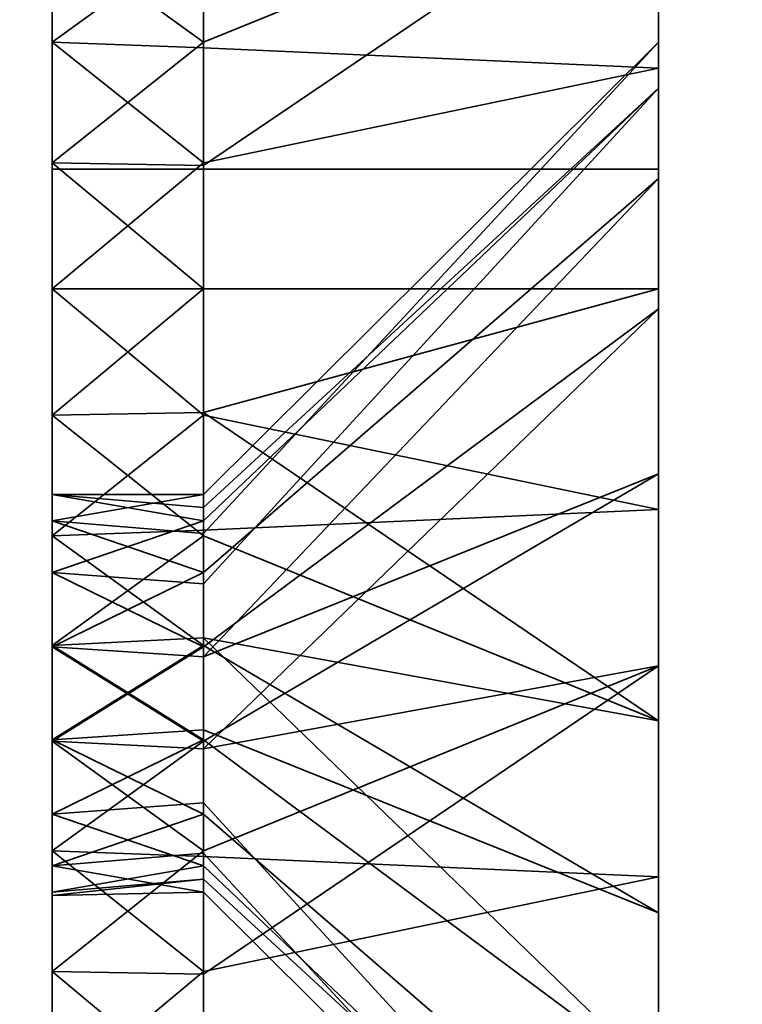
# Model space of a CAD drawing. Header units: millimetres. Extents: x -587 to 3688, y -115 to 120.
# Tile 797 of 960: x 3505.34 to 3508.92, y -26.04 to -21.17. Entities that reach past the tile are written whole.
import ezdxf

# ---------------------------------------------------------------- set-up
doc = ezdxf.new("R2010")
doc.units = ezdxf.units.MM
doc.layers.add('151', color=7, linetype='Continuous', true_color=0xffffff)

# ---------------------------------------------------------------- blocks, each defined once
blk = doc.blocks.new('UG_SURFACE_003')
at = {"layer": '151', "color": 252, "linetype": 'Continuous', "lineweight": 35}
for points in [[(3687.5, -40, 2198), (3687.5, 110, 2198), (2312.5, 110, 2198), (2312.5, -40, 2198)], [(2462.5001, -40, 2048.0001), (2462.5001, 110, 2048.0001), (3537.4999, 110, 2048.0001), (3537.4999, -40, 2048.0001)]]:
    blk.add_3dface(points, dxfattribs=at)
blk = doc.blocks.new('UG_SURFACE_083')
at = {"layer": '151', "color": 252, "linetype": 'Continuous', "lineweight": 35}
for points in [[(3505.5001, -15.4134, 1852.5922), (3505.5001, -14.5, 1848), (3505.5001, -23.5164, 1847.6864), (3505.5001, -23.6468, 1848.927)], [(3505.5001, -14.5, 1763), (3505.5001, -31.5, 1763), (3505.5001, -23.1237, 1777.0655), (3505.5001, -21.8763, 1777.0655)], [(3505.5001, -14.5, 1848), (3505.5001, -23.9019, 1846.5), (3505.5001, -23.5164, 1847.6864)], [(3505.5001, -24.7366, 1845.5729), (3505.5001, -23.9019, 1846.5), (3505.5001, -14.5, 1848), (3505.5001, -21.2798, 1782.7406)], [(3505.5001, -21.8763, 1777.0655), (3505.5001, -20.7366, 1777.573), (3505.5001, -14.5, 1763)], [(3505.5001, -20.2706, 1782.0073), (3505.5001, -21.2798, 1782.7406), (3505.5001, -14.5, 1848)], [(3505.5001, -14.5, 1712), (3505.5001, -23.5164, 1711.6864), (3505.5001, -23.6468, 1712.9271)], [(3505.5001, -14.5, 1712), (3505.5001, -15.4134, 1707.4078), (3505.5001, -23.9019, 1710.5), (3505.5001, -23.5164, 1711.6864)], [(3505.5001, -23.6468, 1712.9271), (3505.5001, -24.2706, 1714.0074), (3505.5001, -14.5, 1763), (3505.5001, -14.5, 1712)], [(3505.5001, -31.5, 1763), (3505.5001, -14.5, 1763), (3505.5001, -25.2798, 1714.7406), (3505.5001, -26.5, 1715)], [(3505.5001, -24.2706, 1714.0074), (3505.5001, -25.2798, 1714.7406), (3505.5001, -14.5, 1763)], [(3508.5001, -14.5, 1848), (3508.5001, -21.2788, 1848.5488), (3508.5001, -21.507, 1846.3776)], [(3508.5001, -14.5, 1848), (3508.5001, -15.4134, 1852.5922), (3508.5001, -21.9534, 1850.625), (3508.5001, -21.2788, 1848.5488)], [(3508.5001, -20.3646, 1775.2039), (3508.5001, -22.5, 1774.75), (3508.5001, -29.5, 1763), (3508.5001, -14.5, 1763)], [(3508.5001, -21.507, 1846.3776), (3508.5001, -22.5985, 1844.4871), (3508.5001, -17.2788, 1780.5488), (3508.5001, -14.5, 1848)], [(3508.5001, -15.4134, 1707.4078), (3508.5001, -14.5, 1712), (3508.5001, -21.2788, 1712.5487), (3508.5001, -21.507, 1710.3777)], [(3508.5001, -26.5, 1717.25), (3508.5001, -25.4085, 1717.1353), (3508.5001, -14.5, 1763), (3508.5001, -29.5, 1763)], [(3508.5001, -14.5, 1712), (3508.5001, -21.9534, 1714.625), (3508.5001, -21.2788, 1712.5487)], [(3508.5001, -25.4085, 1717.1353), (3508.5001, -23.4141, 1716.2473), (3508.5001, -14.5, 1763)], [(3508.5001, -23.4141, 1716.2473), (3508.5001, -21.9534, 1714.625), (3508.5001, -14.5, 1712), (3508.5001, -14.5, 1763)], [(3505.5001, -23.6468, 1848.927), (3505.5001, -24.2706, 1850.0074), (3505.5001, -18.0147, 1856.4852), (3505.5001, -15.4134, 1852.5922)], [(3505.5001, -24.7366, 1709.5729), (3505.5001, -23.9019, 1710.5), (3505.5001, -15.4134, 1707.4078), (3505.5001, -18.0147, 1703.5147)], [(3508.5001, -23.4141, 1852.2474), (3508.5001, -21.9534, 1850.625), (3508.5001, -15.4134, 1852.5922), (3508.5001, -18.0147, 1856.4852)], [(3508.5001, -21.507, 1710.3777), (3508.5001, -22.5985, 1708.487), (3508.5001, -18.0147, 1703.5147), (3508.5001, -15.4134, 1707.4078)], [(3508.5001, -17.9534, 1782.625), (3508.5001, -17.2788, 1780.5488), (3508.5001, -22.5985, 1844.4871)], [(3508.5001, -19.4141, 1784.2474), (3508.5001, -17.9534, 1782.625), (3508.5001, -22.5985, 1844.4871)], [(3505.5001, -24.2706, 1850.0074), (3505.5001, -25.2798, 1850.7407), (3505.5001, -21.9078, 1859.0865), (3505.5001, -18.0147, 1856.4852)], [(3505.5001, -25.8763, 1709.0656), (3505.5001, -24.7366, 1709.5729), (3505.5001, -18.0147, 1703.5147), (3505.5001, -21.9078, 1700.9134)], [(3505.5001, -21.9078, 1859.0865), (3508.5001, -21.9078, 1859.0865), (3508.5001, -18.0147, 1856.4852), (3505.5001, -18.0147, 1856.4852)], [(3508.5001, -21.9078, 1700.9134), (3505.5001, -21.9078, 1700.9134), (3505.5001, -18.0147, 1703.5147), (3508.5001, -18.0147, 1703.5147)], [(3508.5001, -25.4085, 1853.1352), (3508.5001, -23.4141, 1852.2474), (3508.5001, -18.0147, 1856.4852), (3508.5001, -21.9078, 1859.0865)], [(3508.5001, -21.9078, 1700.9134), (3508.5001, -18.0147, 1703.5147), (3508.5001, -22.5985, 1708.487), (3508.5001, -24.3646, 1707.2039)], [(3506.2499, -21.3065, 1782.6807), (3506.2499, -20.7366, 1782.4271), (3508.5001, -19.4141, 1784.2474), (3508.5001, -21.4085, 1785.1353)], [(3508.5001, -19.4141, 1784.2474), (3508.5001, -22.5985, 1844.4871), (3508.5001, -24.3646, 1843.2039)], [(3508.5001, -21.4085, 1785.1353), (3508.5001, -19.4141, 1784.2474), (3508.5001, -24.3646, 1843.2039)], [(3506.2499, -20.7366, 1782.4271), (3505.5001, -21.2798, 1782.7406), (3505.5001, -20.2706, 1782.0073)], [(3508.5001, -20.3646, 1775.2039), (3506.2499, -21.2798, 1777.2593), (3506.2499, -21.8899, 1777.1297)], [(3506.2499, -20.7752, 1777.626), (3506.2499, -21.2798, 1777.2593), (3508.5001, -20.3646, 1775.2039)], [(3506.2499, -21.8899, 1777.1297), (3506.2499, -22.5, 1777), (3508.5001, -22.5, 1774.75), (3508.5001, -20.3646, 1775.2039)], [(3505.5001, -20.7366, 1777.573), (3505.5001, -21.8763, 1777.0655), (3506.2499, -21.2798, 1777.2593)], [(3506.2499, -20.7366, 1782.4271), (3506.2499, -21.3065, 1782.6807), (3505.5001, -21.2798, 1782.7406)], [(3506.2499, -21.2798, 1777.2593), (3506.2499, -20.7752, 1777.626), (3505.5001, -20.7366, 1777.573)], [(3505.5001, -25.8763, 1845.0656), (3505.5001, -21.2798, 1782.7406), (3505.5001, -22.5, 1783)], [(3505.5001, -25.8763, 1845.0656), (3505.5001, -24.7366, 1845.5729), (3505.5001, -21.2798, 1782.7406)], [(3505.5001, -21.8763, 1777.0655), (3506.2499, -21.8899, 1777.1297), (3506.2499, -21.2798, 1777.2593)], [(3505.5001, -22.5, 1783), (3505.5001, -21.2798, 1782.7406), (3506.2499, -21.8763, 1782.9344)], [(3505.5001, -21.2798, 1782.7406), (3506.2499, -21.3065, 1782.6807), (3506.2499, -21.8763, 1782.9344)], [(3508.5001, -21.507, 1710.3777), (3508.5001, -21.2788, 1712.5487), (3506.2499, -23.5164, 1712.3135), (3506.2499, -23.5816, 1711.6933)], [(3508.5001, -21.2788, 1712.5487), (3508.5001, -21.9534, 1714.625), (3506.2499, -23.9019, 1713.5), (3506.2499, -23.7092, 1712.9068)], [(3506.2499, -23.7092, 1712.9068), (3506.2499, -23.5164, 1712.3135), (3508.5001, -21.2788, 1712.5487)], [(3508.5001, -21.507, 1846.3776), (3508.5001, -21.2788, 1848.5488), (3506.2499, -23.5164, 1848.3136), (3506.2499, -23.5816, 1847.6933)], [(3508.5001, -21.2788, 1848.5488), (3508.5001, -21.9534, 1850.625), (3506.2499, -23.9019, 1849.4999), (3506.2499, -23.7092, 1848.9068)], [(3506.2499, -23.7092, 1848.9068), (3506.2499, -23.5164, 1848.3136), (3508.5001, -21.2788, 1848.5488)], [(3508.5001, -21.4085, 1785.1353), (3506.2499, -21.8763, 1782.9344), (3506.2499, -21.3065, 1782.6807)], [(3506.2499, -22.5, 1783), (3506.2499, -21.8763, 1782.9344), (3508.5001, -21.4085, 1785.1353), (3508.5001, -22.5, 1785.2499)], [(3508.5001, -22.5, 1785.2499), (3508.5001, -21.4085, 1785.1353), (3508.5001, -24.3646, 1843.2039)], [(3508.5001, -21.507, 1710.3777), (3506.2499, -23.6468, 1711.0729), (3506.2499, -23.9587, 1710.5328)], [(3506.2499, -23.5816, 1711.6933), (3506.2499, -23.6468, 1711.0729), (3508.5001, -21.507, 1710.3777)], [(3506.2499, -23.9587, 1710.5328), (3506.2499, -24.2706, 1709.9926), (3508.5001, -22.5985, 1708.487), (3508.5001, -21.507, 1710.3777)], [(3508.5001, -21.507, 1846.3776), (3506.2499, -23.6468, 1847.073), (3506.2499, -23.9587, 1846.5328)], [(3506.2499, -23.5816, 1847.6933), (3506.2499, -23.6468, 1847.073), (3508.5001, -21.507, 1846.3776)], [(3506.2499, -23.9587, 1846.5328), (3506.2499, -24.2706, 1845.9926), (3508.5001, -22.5985, 1844.4871), (3508.5001, -21.507, 1846.3776)], [(3505.5001, -21.8763, 1777.0655), (3505.5001, -23.1237, 1777.0655), (3506.2499, -22.5, 1777)], [(3506.2499, -21.8763, 1782.9344), (3506.2499, -22.5, 1783), (3505.5001, -22.5, 1783)], [(3506.2499, -22.5, 1777), (3506.2499, -21.8899, 1777.1297), (3505.5001, -21.8763, 1777.0655)], [(3505.5001, -26.5, 1860), (3505.5001, -21.9078, 1859.0865), (3505.5001, -25.2798, 1850.7407), (3505.5001, -26.5, 1851)], [(3505.5001, -27.1237, 1709.0656), (3505.5001, -25.8763, 1709.0656), (3505.5001, -21.9078, 1700.9134), (3505.5001, -26.5, 1700)], [(3505.5001, -26.5, 1860), (3508.5001, -26.5, 1860), (3508.5001, -21.9078, 1859.0865), (3505.5001, -21.9078, 1859.0865)], [(3508.5001, -26.5, 1700), (3505.5001, -26.5, 1700), (3505.5001, -21.9078, 1700.9134), (3508.5001, -21.9078, 1700.9134)], [(3508.5001, -26.5, 1853.25), (3508.5001, -25.4085, 1853.1352), (3508.5001, -21.9078, 1859.0865), (3508.5001, -26.5, 1860)], [(3508.5001, -24.3646, 1707.2039), (3508.5001, -26.5, 1706.75), (3508.5001, -26.5, 1700), (3508.5001, -21.9078, 1700.9134)], [(3508.5001, -21.9534, 1714.625), (3508.5001, -23.4141, 1716.2473), (3506.2499, -24.7366, 1714.427), (3506.2499, -24.3193, 1713.9635)], [(3506.2499, -24.3193, 1713.9635), (3506.2499, -23.9019, 1713.5), (3508.5001, -21.9534, 1714.625)], [(3508.5001, -21.9534, 1850.625), (3508.5001, -23.4141, 1852.2474), (3506.2499, -24.7366, 1850.427), (3506.2499, -24.3193, 1849.9635)], [(3506.2499, -24.3193, 1849.9635), (3506.2499, -23.9019, 1849.4999), (3508.5001, -21.9534, 1850.625)], [(3505.5001, -22.5, 1783), (3505.5001, -23.7202, 1782.7406), (3505.5001, -27.1237, 1845.0656), (3505.5001, -25.8763, 1845.0656)], [(3505.5001, -22.5, 1783), (3506.2499, -22.5, 1783), (3506.2499, -23.1237, 1782.9344)], [(3506.2499, -23.1237, 1782.9344), (3505.5001, -23.7202, 1782.7406), (3505.5001, -22.5, 1783)], [(3505.5001, -23.1237, 1777.0655), (3506.2499, -23.1101, 1777.1297), (3506.2499, -22.5, 1777)], [(3508.5001, -22.5, 1785.2499), (3508.5001, -23.5915, 1785.1353), (3506.2499, -23.1237, 1782.9344), (3506.2499, -22.5, 1783)], [(3508.5001, -24.6354, 1775.2039), (3508.5001, -22.5, 1774.75), (3506.2499, -22.5, 1777), (3506.2499, -23.1101, 1777.1297)], [(3508.5001, -24.3646, 1843.2039), (3508.5001, -26.5, 1842.75), (3508.5001, -23.5915, 1785.1353), (3508.5001, -22.5, 1785.2499)], [(3508.5001, -29.5, 1763), (3508.5001, -22.5, 1774.75), (3508.5001, -24.6354, 1775.2039)], [(3508.5001, -24.3646, 1707.2039), (3508.5001, -22.5985, 1708.487), (3506.2499, -24.2706, 1709.9926), (3506.2499, -24.7752, 1709.626)], [(3508.5001, -24.3646, 1843.2039), (3508.5001, -22.5985, 1844.4871), (3506.2499, -24.2706, 1845.9926), (3506.2499, -24.7752, 1845.626)], [(3506.2499, -23.7202, 1777.2593), (3506.2499, -23.1101, 1777.1297), (3505.5001, -23.1237, 1777.0655)], [(3505.5001, -31.5, 1763), (3505.5001, -24.2634, 1777.573), (3505.5001, -23.1237, 1777.0655)], [(3506.2499, -23.7202, 1777.2593), (3505.5001, -23.1237, 1777.0655), (3505.5001, -24.2634, 1777.573)], [(3506.2499, -23.1237, 1782.9344), (3506.2499, -23.6935, 1782.6807), (3505.5001, -23.7202, 1782.7406)], [(3506.2499, -23.1101, 1777.1297), (3506.2499, -23.7202, 1777.2593), (3508.5001, -24.6354, 1775.2039)], [(3506.2499, -23.6935, 1782.6807), (3506.2499, -23.1237, 1782.9344), (3508.5001, -23.5915, 1785.1353)], [(3506.2499, -25.3065, 1714.6808), (3506.2499, -24.7366, 1714.427), (3508.5001, -23.4141, 1716.2473), (3508.5001, -25.4085, 1717.1353)], [(3506.2499, -25.3065, 1850.6807), (3506.2499, -24.7366, 1850.427), (3508.5001, -23.4141, 1852.2474), (3508.5001, -25.4085, 1853.1352)], [(3506.2499, -23.6468, 1711.0729), (3505.5001, -23.5164, 1711.6864), (3505.5001, -23.9019, 1710.5)], [(3505.5001, -23.6468, 1712.9271), (3505.5001, -23.5164, 1711.6864), (3506.2499, -23.5164, 1712.3135)], [(3505.5001, -23.5164, 1711.6864), (3506.2499, -23.5816, 1711.6933), (3506.2499, -23.5164, 1712.3135)], [(3506.2499, -23.5164, 1712.3135), (3506.2499, -23.7092, 1712.9068), (3505.5001, -23.6468, 1712.9271)], [(3506.2499, -23.6468, 1711.0729), (3506.2499, -23.5816, 1711.6933), (3505.5001, -23.5164, 1711.6864)], [(3505.5001, -23.5164, 1847.6864), (3505.5001, -23.9019, 1846.5), (3506.2499, -23.6468, 1847.073)], [(3505.5001, -23.6468, 1848.927), (3505.5001, -23.5164, 1847.6864), (3506.2499, -23.5164, 1848.3136)], [(3505.5001, -23.5164, 1847.6864), (3506.2499, -23.5816, 1847.6933), (3506.2499, -23.5164, 1848.3136)], [(3506.2499, -23.5164, 1848.3136), (3506.2499, -23.7092, 1848.9068), (3505.5001, -23.6468, 1848.927)], [(3506.2499, -23.6468, 1847.073), (3506.2499, -23.5816, 1847.6933), (3505.5001, -23.5164, 1847.6864)], [(3508.5001, -23.5915, 1785.1353), (3508.5001, -25.5859, 1784.2474), (3506.2499, -24.2634, 1782.4271), (3506.2499, -23.6935, 1782.6807)], [(3508.5001, -26.5, 1842.75), (3508.5001, -25.5859, 1784.2474), (3508.5001, -23.5915, 1785.1353)], [(3505.5001, -23.9019, 1710.5), (3506.2499, -23.9587, 1710.5328), (3506.2499, -23.6468, 1711.0729)], [(3505.5001, -24.2706, 1714.0074), (3505.5001, -23.6468, 1712.9271), (3506.2499, -23.9019, 1713.5)], [(3505.5001, -23.6468, 1712.9271), (3506.2499, -23.7092, 1712.9068), (3506.2499, -23.9019, 1713.5)], [(3505.5001, -23.9019, 1846.5), (3506.2499, -23.9587, 1846.5328), (3506.2499, -23.6468, 1847.073)], [(3505.5001, -23.6468, 1848.927), (3506.2499, -23.7092, 1848.9068), (3506.2499, -23.9019, 1849.4999)], [(3506.2499, -23.9019, 1849.4999), (3505.5001, -24.2706, 1850.0074), (3505.5001, -23.6468, 1848.927)], [(3505.5001, -23.7202, 1782.7406), (3506.2499, -23.6935, 1782.6807), (3506.2499, -24.2634, 1782.4271)], [(3505.5001, -23.7202, 1782.7406), (3505.5001, -28.2634, 1845.5729), (3505.5001, -27.1237, 1845.0656)], [(3505.5001, -23.7202, 1782.7406), (3505.5001, -29.0981, 1846.5), (3505.5001, -28.2634, 1845.5729)], [(3505.5001, -29.4836, 1847.6864), (3505.5001, -23.7202, 1782.7406), (3505.5001, -31.5, 1860)], [(3505.5001, -29.4836, 1847.6864), (3505.5001, -29.0981, 1846.5), (3505.5001, -23.7202, 1782.7406)], [(3505.5001, -31.5, 1860), (3505.5001, -23.7202, 1782.7406), (3505.5001, -24.7294, 1782.0073)], [(3505.5001, -24.7294, 1782.0073), (3505.5001, -23.7202, 1782.7406), (3506.2499, -24.2634, 1782.4271)], [(3505.5001, -24.2634, 1777.573), (3506.2499, -24.2248, 1777.626), (3506.2499, -23.7202, 1777.2593)], [(3508.5001, -24.6354, 1775.2039), (3506.2499, -23.7202, 1777.2593), (3506.2499, -24.2248, 1777.626)], [(3505.5001, -23.9019, 1710.5), (3505.5001, -24.7366, 1709.5729), (3506.2499, -24.2706, 1709.9926)], [(3506.2499, -23.9019, 1713.5), (3506.2499, -24.3193, 1713.9635), (3505.5001, -24.2706, 1714.0074)], [(3506.2499, -24.2706, 1709.9926), (3506.2499, -23.9587, 1710.5328), (3505.5001, -23.9019, 1710.5)], [(3505.5001, -23.9019, 1846.5), (3505.5001, -24.7366, 1845.5729), (3506.2499, -24.2706, 1845.9926)], [(3506.2499, -23.9019, 1849.4999), (3506.2499, -24.3193, 1849.9635), (3505.5001, -24.2706, 1850.0074)], [(3506.2499, -24.2706, 1845.9926), (3506.2499, -23.9587, 1846.5328), (3505.5001, -23.9019, 1846.5)], [(3506.2499, -24.7294, 1777.9926), (3506.2499, -24.2248, 1777.626), (3505.5001, -24.2634, 1777.573)], [(3506.2499, -24.2248, 1777.626), (3506.2499, -24.7294, 1777.9926), (3508.5001, -26.4015, 1776.4871), (3508.5001, -24.6354, 1775.2039)], [(3505.5001, -31.5, 1763), (3505.5001, -25.0981, 1778.5), (3505.5001, -24.2634, 1777.573)], [(3505.5001, -24.2634, 1777.573), (3505.5001, -25.0981, 1778.5), (3506.2499, -24.7294, 1777.9926)], [(3506.2499, -24.2634, 1782.4271), (3506.2499, -24.6807, 1781.9635), (3505.5001, -24.7294, 1782.0073)], [(3505.5001, -24.7366, 1709.5729), (3506.2499, -24.7752, 1709.626), (3506.2499, -24.2706, 1709.9926)], [(3505.5001, -24.2706, 1714.0074), (3506.2499, -24.3193, 1713.9635), (3506.2499, -24.7366, 1714.427)], [(3506.2499, -24.7366, 1714.427), (3505.5001, -25.2798, 1714.7406), (3505.5001, -24.2706, 1714.0074)], [(3505.5001, -24.7366, 1845.5729), (3506.2499, -24.7752, 1845.626), (3506.2499, -24.2706, 1845.9926)], [(3505.5001, -25.2798, 1850.7407), (3505.5001, -24.2706, 1850.0074), (3506.2499, -24.7366, 1850.427)], [(3505.5001, -24.2706, 1850.0074), (3506.2499, -24.3193, 1849.9635), (3506.2499, -24.7366, 1850.427)], [(3506.2499, -24.6807, 1781.9635), (3506.2499, -24.2634, 1782.4271), (3508.5001, -25.5859, 1784.2474)], [(3508.5001, -24.3646, 1707.2039), (3506.2499, -25.2798, 1709.2594), (3506.2499, -25.8899, 1709.1297)], [(3506.2499, -24.7752, 1709.626), (3506.2499, -25.2798, 1709.2594), (3508.5001, -24.3646, 1707.2039)], [(3506.2499, -25.8899, 1709.1297), (3506.2499, -26.5, 1709), (3508.5001, -26.5, 1706.75), (3508.5001, -24.3646, 1707.2039)], [(3508.5001, -24.3646, 1843.2039), (3506.2499, -25.2798, 1845.2593), (3506.2499, -25.8899, 1845.1297)], [(3506.2499, -24.7752, 1845.626), (3506.2499, -25.2798, 1845.2593), (3508.5001, -24.3646, 1843.2039)], [(3506.2499, -25.8899, 1845.1297), (3506.2499, -26.5, 1845), (3508.5001, -26.5, 1842.75), (3508.5001, -24.3646, 1843.2039)], [(3508.5001, -24.6354, 1775.2039), (3508.5001, -26.4015, 1776.4871), (3508.5001, -29.5, 1763)], [(3505.5001, -24.7294, 1782.0073), (3506.2499, -24.6807, 1781.9635), (3506.2499, -25.0981, 1781.5)], [(3508.5001, -25.5859, 1784.2474), (3508.5001, -27.0466, 1782.625), (3506.2499, -25.0981, 1781.5), (3506.2499, -24.6807, 1781.9635)], [(3505.5001, -31.5, 1860), (3505.5001, -24.7294, 1782.0073), (3505.5001, -25.3532, 1780.9271)], [(3505.5001, -25.3532, 1780.9271), (3505.5001, -24.7294, 1782.0073), (3506.2499, -25.0981, 1781.5)], [(3505.5001, -25.0981, 1778.5), (3506.2499, -25.0413, 1778.5327), (3506.2499, -24.7294, 1777.9926)], [(3506.2499, -25.2798, 1709.2594), (3505.5001, -24.7366, 1709.5729), (3505.5001, -25.8763, 1709.0656)], [(3506.2499, -24.7366, 1714.427), (3506.2499, -25.3065, 1714.6808), (3505.5001, -25.2798, 1714.7406)], [(3506.2499, -25.2798, 1709.2594), (3506.2499, -24.7752, 1709.626), (3505.5001, -24.7366, 1709.5729)], [(3505.5001, -24.7366, 1845.5729), (3505.5001, -25.8763, 1845.0656), (3506.2499, -25.2798, 1845.2593)], [(3506.2499, -24.7366, 1850.427), (3506.2499, -25.3065, 1850.6807), (3505.5001, -25.2798, 1850.7407)], [(3506.2499, -25.2798, 1845.2593), (3506.2499, -24.7752, 1845.626), (3505.5001, -24.7366, 1845.5729)], [(3508.5001, -27.493, 1778.3777), (3508.5001, -26.4015, 1776.4871), (3506.2499, -24.7294, 1777.9926), (3506.2499, -25.0413, 1778.5327)], [(3506.2499, -25.3532, 1779.073), (3506.2499, -25.0413, 1778.5327), (3505.5001, -25.0981, 1778.5)], [(3506.2499, -25.0413, 1778.5327), (3506.2499, -25.3532, 1779.073), (3508.5001, -27.493, 1778.3777)], [(3505.5001, -25.4836, 1779.6865), (3505.5001, -25.0981, 1778.5), (3505.5001, -31.5, 1763)], [(3505.5001, -25.0981, 1778.5), (3505.5001, -25.4836, 1779.6865), (3506.2499, -25.3532, 1779.073)], [(3506.2499, -25.0981, 1781.5), (3506.2499, -25.2908, 1780.9068), (3505.5001, -25.3532, 1780.9271)], [(3506.2499, -25.2908, 1780.9068), (3506.2499, -25.0981, 1781.5), (3508.5001, -27.0466, 1782.625), (3508.5001, -27.7212, 1780.5488)], [(3505.5001, -25.8763, 1709.0656), (3506.2499, -25.8899, 1709.1297), (3506.2499, -25.2798, 1709.2594)], [(3505.5001, -26.5, 1715), (3505.5001, -25.2798, 1714.7406), (3506.2499, -25.8763, 1714.9345)], [(3505.5001, -25.2798, 1714.7406), (3506.2499, -25.3065, 1714.6808), (3506.2499, -25.8763, 1714.9345)], [(3505.5001, -25.8763, 1845.0656), (3506.2499, -25.8899, 1845.1297), (3506.2499, -25.2798, 1845.2593)], [(3505.5001, -26.5, 1851), (3505.5001, -25.2798, 1850.7407), (3506.2499, -25.8763, 1850.9344)], [(3505.5001, -25.2798, 1850.7407), (3506.2499, -25.3065, 1850.6807), (3506.2499, -25.8763, 1850.9344)], [(3505.5001, -25.3532, 1780.9271), (3506.2499, -25.2908, 1780.9068), (3506.2499, -25.4836, 1780.3136)], [(3508.5001, -27.7212, 1780.5488), (3506.2499, -25.4836, 1780.3136), (3506.2499, -25.2908, 1780.9068)], [(3508.5001, -25.4085, 1717.1353), (3506.2499, -25.8763, 1714.9345), (3506.2499, -25.3065, 1714.6808)], [(3508.5001, -25.4085, 1853.1352), (3506.2499, -25.8763, 1850.9344), (3506.2499, -25.3065, 1850.6807)], [(3505.5001, -25.3532, 1780.9271), (3505.5001, -25.5, 1780), (3505.5001, -31.5, 1763), (3505.5001, -31.5, 1860)], [(3506.2499, -25.4836, 1780.3136), (3505.5001, -25.5, 1780), (3505.5001, -25.3532, 1780.9271)], [(3505.5001, -25.4836, 1779.6865), (3506.2499, -25.4184, 1779.6932), (3506.2499, -25.3532, 1779.073)], [(3508.5001, -27.493, 1778.3777), (3506.2499, -25.3532, 1779.073), (3506.2499, -25.4184, 1779.6932)], [(3506.2499, -25.4184, 1779.6932), (3505.5001, -25.4836, 1779.6865), (3505.5001, -25.5, 1780)], [(3505.5001, -25.5, 1780), (3506.2499, -25.4836, 1780.3136), (3506.2499, -25.4184, 1779.6932)], [(3506.2499, -26.5, 1715), (3506.2499, -25.8763, 1714.9345), (3508.5001, -25.4085, 1717.1353), (3508.5001, -26.5, 1717.25)], [(3506.2499, -26.5, 1851), (3506.2499, -25.8763, 1850.9344), (3508.5001, -25.4085, 1853.1352), (3508.5001, -26.5, 1853.25)], [(3506.2499, -25.4184, 1779.6932), (3506.2499, -25.4836, 1780.3136), (3508.5001, -27.7212, 1780.5488), (3508.5001, -27.493, 1778.3777)], [(3505.5001, -31.5, 1763), (3505.5001, -25.5, 1780), (3505.5001, -25.4836, 1779.6865)], [(3508.5001, -26.5, 1842.75), (3508.5001, -27.0466, 1782.625), (3508.5001, -25.5859, 1784.2474)], [(3505.5001, -25.8763, 1709.0656), (3505.5001, -27.1237, 1709.0656), (3506.2499, -26.5, 1709)], [(3506.2499, -25.8763, 1714.9345), (3506.2499, -26.5, 1715), (3505.5001, -26.5, 1715)], [(3506.2499, -26.5, 1709), (3506.2499, -25.8899, 1709.1297), (3505.5001, -25.8763, 1709.0656)], [(3505.5001, -25.8763, 1845.0656), (3505.5001, -27.1237, 1845.0656), (3506.2499, -26.5, 1845)], [(3506.2499, -25.8763, 1850.9344), (3506.2499, -26.5, 1851), (3505.5001, -26.5, 1851)], [(3506.2499, -26.5, 1845), (3506.2499, -25.8899, 1845.1297), (3505.5001, -25.8763, 1845.0656)]]:
    blk.add_3dface(points, dxfattribs=at)
blk = doc.blocks.new('UG_SURFACE_085')
at = {"layer": '151', "color": 252, "linetype": 'Continuous', "lineweight": 35}
for points in [[(3505.5001, -14.5, 413), (3505.5001, -21.2798, 347.7407), (3505.5001, -24.7366, 410.5729), (3505.5001, -23.9019, 411.5)], [(3505.5001, -23.9019, 411.5), (3505.5001, -23.5164, 412.6864), (3505.5001, -14.5, 413)], [(3505.5001, -23.5164, 412.6864), (3505.5001, -23.6468, 413.927), (3505.5001, -15.4134, 417.5922), (3505.5001, -14.5, 413)], [(3505.5001, -23.1237, 342.0655), (3505.5001, -21.8763, 342.0655), (3505.5001, -14.5, 328), (3505.5001, -31.5, 328)], [(3505.5001, -21.8763, 342.0655), (3505.5001, -20.7366, 342.573), (3505.5001, -14.5, 328)], [(3505.5001, -20.2706, 347.0074), (3505.5001, -21.2798, 347.7407), (3505.5001, -14.5, 413)], [(3505.5001, -14.5, 328), (3505.5001, -14.5, 277), (3505.5001, -23.6468, 277.927), (3505.5001, -24.2706, 279.0074)], [(3505.5001, -23.9019, 275.5), (3505.5001, -23.5164, 276.6864), (3505.5001, -14.5, 277), (3505.5001, -15.4134, 272.4078)], [(3505.5001, -23.5164, 276.6864), (3505.5001, -23.6468, 277.927), (3505.5001, -14.5, 277)], [(3505.5001, -31.5, 328), (3505.5001, -14.5, 328), (3505.5001, -25.2798, 279.7406), (3505.5001, -26.5, 280)], [(3505.5001, -24.2706, 279.0074), (3505.5001, -25.2798, 279.7406), (3505.5001, -14.5, 328)], [(3508.5001, -14.5, 413), (3508.5001, -21.2788, 413.5488), (3508.5001, -21.507, 411.3777)], [(3508.5001, -21.507, 411.3777), (3508.5001, -22.5985, 409.4871), (3508.5001, -19.4141, 349.2473), (3508.5001, -14.5, 413)], [(3508.5001, -21.9534, 415.625), (3508.5001, -21.2788, 413.5488), (3508.5001, -14.5, 413), (3508.5001, -15.4134, 417.5922)], [(3508.5001, -29.5, 328), (3508.5001, -14.5, 328), (3508.5001, -20.3646, 340.2039), (3508.5001, -22.5, 339.75)], [(3508.5001, -15.4134, 272.4078), (3508.5001, -14.5, 277), (3508.5001, -21.2788, 277.5488), (3508.5001, -21.507, 275.3777)], [(3508.5001, -14.5, 277), (3508.5001, -14.5, 328), (3508.5001, -23.4141, 281.2473), (3508.5001, -21.9534, 279.625)], [(3508.5001, -21.9534, 279.625), (3508.5001, -21.2788, 277.5488), (3508.5001, -14.5, 277)], [(3508.5001, -26.5, 282.25), (3508.5001, -25.4085, 282.1353), (3508.5001, -14.5, 328), (3508.5001, -29.5, 328)], [(3508.5001, -25.4085, 282.1353), (3508.5001, -23.4141, 281.2473), (3508.5001, -14.5, 328)], [(3505.5001, -18.0147, 421.4853), (3505.5001, -15.4134, 417.5922), (3505.5001, -23.6468, 413.927), (3505.5001, -24.2706, 415.0074)], [(3505.5001, -15.4134, 272.4078), (3505.5001, -18.0147, 268.5147), (3505.5001, -24.7366, 274.5729), (3505.5001, -23.9019, 275.5)], [(3508.5001, -15.4134, 417.5922), (3508.5001, -18.0147, 421.4853), (3508.5001, -23.4141, 417.2473), (3508.5001, -21.9534, 415.625)], [(3508.5001, -21.507, 275.3777), (3508.5001, -22.5985, 273.4871), (3508.5001, -18.0147, 268.5147), (3508.5001, -15.4134, 272.4078)], [(3505.5001, -24.2706, 415.0074), (3505.5001, -25.2798, 415.7406), (3505.5001, -21.9078, 424.0865), (3505.5001, -18.0147, 421.4853)], [(3505.5001, -25.8763, 274.0656), (3505.5001, -24.7366, 274.5729), (3505.5001, -18.0147, 268.5147), (3505.5001, -21.9078, 265.9135)], [(3505.5001, -21.9078, 424.0865), (3508.5001, -21.9078, 424.0865), (3508.5001, -18.0147, 421.4853), (3505.5001, -18.0147, 421.4853)], [(3508.5001, -21.9078, 265.9135), (3505.5001, -21.9078, 265.9135), (3505.5001, -18.0147, 268.5147), (3508.5001, -18.0147, 268.5147)], [(3508.5001, -25.4085, 418.1353), (3508.5001, -23.4141, 417.2473), (3508.5001, -18.0147, 421.4853), (3508.5001, -21.9078, 424.0865)], [(3508.5001, -22.5985, 273.4871), (3508.5001, -24.3646, 272.2039), (3508.5001, -21.9078, 265.9135), (3508.5001, -18.0147, 268.5147)], [(3506.2499, -20.7752, 342.626), (3506.2499, -21.2798, 342.2594), (3508.5001, -20.3646, 340.2039), (3508.5001, -18.5985, 341.4871)], [(3506.2499, -21.3065, 347.6807), (3506.2499, -20.7366, 347.427), (3508.5001, -19.4141, 349.2473), (3508.5001, -21.4085, 350.1353)], [(3508.5001, -21.4085, 350.1353), (3508.5001, -19.4141, 349.2473), (3508.5001, -24.3646, 408.2039)], [(3508.5001, -22.5985, 409.4871), (3508.5001, -24.3646, 408.2039), (3508.5001, -19.4141, 349.2473)], [(3506.2499, -20.7366, 347.427), (3505.5001, -21.2798, 347.7407), (3505.5001, -20.2706, 347.0074)], [(3508.5001, -20.3646, 340.2039), (3506.2499, -21.2798, 342.2594), (3506.2499, -21.8899, 342.1297)], [(3506.2499, -21.8899, 342.1297), (3506.2499, -22.5, 342), (3508.5001, -22.5, 339.75), (3508.5001, -20.3646, 340.2039)], [(3505.5001, -20.7366, 342.573), (3505.5001, -21.8763, 342.0655), (3506.2499, -21.2798, 342.2594)], [(3506.2499, -20.7366, 347.427), (3506.2499, -21.3065, 347.6807), (3505.5001, -21.2798, 347.7407)], [(3506.2499, -21.2798, 342.2594), (3506.2499, -20.7752, 342.626), (3505.5001, -20.7366, 342.573)], [(3505.5001, -25.8763, 410.0656), (3505.5001, -21.2798, 347.7407), (3505.5001, -22.5, 348)], [(3505.5001, -25.8763, 410.0656), (3505.5001, -24.7366, 410.5729), (3505.5001, -21.2798, 347.7407)], [(3505.5001, -21.8763, 342.0655), (3506.2499, -21.8899, 342.1297), (3506.2499, -21.2798, 342.2594)], [(3505.5001, -22.5, 348), (3505.5001, -21.2798, 347.7407), (3506.2499, -21.8763, 347.9345)], [(3505.5001, -21.2798, 347.7407), (3506.2499, -21.3065, 347.6807), (3506.2499, -21.8763, 347.9345)], [(3508.5001, -21.507, 275.3777), (3508.5001, -21.2788, 277.5488), (3506.2499, -23.5164, 277.3136), (3506.2499, -23.5816, 276.6933)], [(3508.5001, -21.2788, 277.5488), (3508.5001, -21.9534, 279.625), (3506.2499, -23.9019, 278.5), (3506.2499, -23.7092, 277.9068)], [(3506.2499, -23.7092, 277.9068), (3506.2499, -23.5164, 277.3136), (3508.5001, -21.2788, 277.5488)], [(3508.5001, -21.507, 411.3777), (3508.5001, -21.2788, 413.5488), (3506.2499, -23.5164, 413.3136), (3506.2499, -23.5816, 412.6933)], [(3508.5001, -21.2788, 413.5488), (3508.5001, -21.9534, 415.625), (3506.2499, -23.9019, 414.5), (3506.2499, -23.7092, 413.9068)], [(3506.2499, -23.7092, 413.9068), (3506.2499, -23.5164, 413.3136), (3508.5001, -21.2788, 413.5488)], [(3508.5001, -21.4085, 350.1353), (3506.2499, -21.8763, 347.9345), (3506.2499, -21.3065, 347.6807)], [(3506.2499, -22.5, 348), (3506.2499, -21.8763, 347.9345), (3508.5001, -21.4085, 350.1353), (3508.5001, -22.5, 350.25)], [(3508.5001, -22.5, 350.25), (3508.5001, -21.4085, 350.1353), (3508.5001, -24.3646, 408.2039)], [(3508.5001, -21.507, 275.3777), (3506.2499, -23.6468, 276.0729), (3506.2499, -23.9587, 275.5328)], [(3506.2499, -23.5816, 276.6933), (3506.2499, -23.6468, 276.0729), (3508.5001, -21.507, 275.3777)], [(3506.2499, -23.9587, 275.5328), (3506.2499, -24.2706, 274.9926), (3508.5001, -22.5985, 273.4871), (3508.5001, -21.507, 275.3777)], [(3508.5001, -21.507, 411.3777), (3506.2499, -23.6468, 412.073), (3506.2499, -23.9587, 411.5328)], [(3506.2499, -23.5816, 412.6933), (3506.2499, -23.6468, 412.073), (3508.5001, -21.507, 411.3777)], [(3506.2499, -23.9587, 411.5328), (3506.2499, -24.2706, 410.9926), (3508.5001, -22.5985, 409.4871), (3508.5001, -21.507, 411.3777)], [(3505.5001, -21.8763, 342.0655), (3505.5001, -23.1237, 342.0655), (3506.2499, -22.5, 342)], [(3506.2499, -21.8763, 347.9345), (3506.2499, -22.5, 348), (3505.5001, -22.5, 348)], [(3506.2499, -22.5, 342), (3506.2499, -21.8899, 342.1297), (3505.5001, -21.8763, 342.0655)], [(3505.5001, -26.5, 425), (3505.5001, -21.9078, 424.0865), (3505.5001, -25.2798, 415.7406), (3505.5001, -26.5, 416)], [(3505.5001, -27.1237, 274.0656), (3505.5001, -25.8763, 274.0656), (3505.5001, -21.9078, 265.9135), (3505.5001, -26.5, 265)], [(3505.5001, -26.5, 425), (3508.5001, -26.5, 425), (3508.5001, -21.9078, 424.0865), (3505.5001, -21.9078, 424.0865)], [(3508.5001, -26.5, 265), (3505.5001, -26.5, 265), (3505.5001, -21.9078, 265.9135), (3508.5001, -21.9078, 265.9135)], [(3508.5001, -26.5, 418.25), (3508.5001, -25.4085, 418.1353), (3508.5001, -21.9078, 424.0865), (3508.5001, -26.5, 425)], [(3508.5001, -26.5, 265), (3508.5001, -21.9078, 265.9135), (3508.5001, -24.3646, 272.2039), (3508.5001, -26.5, 271.75)], [(3506.2499, -24.3193, 278.9635), (3506.2499, -23.9019, 278.5), (3508.5001, -21.9534, 279.625), (3508.5001, -23.4141, 281.2473)], [(3506.2499, -24.3193, 414.9635), (3506.2499, -23.9019, 414.5), (3508.5001, -21.9534, 415.625), (3508.5001, -23.4141, 417.2473)], [(3505.5001, -22.5, 348), (3505.5001, -23.7202, 347.7407), (3505.5001, -27.1237, 410.0656), (3505.5001, -25.8763, 410.0656)], [(3505.5001, -22.5, 348), (3506.2499, -22.5, 348), (3506.2499, -23.1237, 347.9345)], [(3506.2499, -23.1237, 347.9345), (3505.5001, -23.7202, 347.7407), (3505.5001, -22.5, 348)], [(3505.5001, -23.1237, 342.0655), (3506.2499, -23.1101, 342.1297), (3506.2499, -22.5, 342)], [(3508.5001, -22.5, 350.25), (3508.5001, -23.5915, 350.1353), (3506.2499, -23.1237, 347.9345), (3506.2499, -22.5, 348)], [(3508.5001, -22.5, 339.75), (3506.2499, -22.5, 342), (3506.2499, -23.1101, 342.1297)], [(3506.2499, -23.1101, 342.1297), (3506.2499, -23.7202, 342.2594), (3508.5001, -24.6354, 340.2039), (3508.5001, -22.5, 339.75)], [(3508.5001, -24.3646, 408.2039), (3508.5001, -26.5, 407.75), (3508.5001, -23.5915, 350.1353), (3508.5001, -22.5, 350.25)], [(3508.5001, -22.5, 339.75), (3508.5001, -24.6354, 340.2039), (3508.5001, -29.5, 328)], [(3508.5001, -22.5985, 273.4871), (3506.2499, -24.2706, 274.9926), (3506.2499, -24.7752, 274.626)], [(3506.2499, -24.7752, 274.626), (3506.2499, -25.2798, 274.2594), (3508.5001, -24.3646, 272.2039), (3508.5001, -22.5985, 273.4871)], [(3508.5001, -22.5985, 409.4871), (3506.2499, -24.2706, 410.9926), (3506.2499, -24.7752, 410.626)], [(3506.2499, -24.7752, 410.626), (3506.2499, -25.2798, 410.2594), (3508.5001, -24.3646, 408.2039), (3508.5001, -22.5985, 409.4871)], [(3506.2499, -23.7202, 342.2594), (3506.2499, -23.1101, 342.1297), (3505.5001, -23.1237, 342.0655)], [(3505.5001, -31.5, 328), (3505.5001, -24.2634, 342.573), (3505.5001, -23.1237, 342.0655)], [(3506.2499, -23.7202, 342.2594), (3505.5001, -23.1237, 342.0655), (3505.5001, -24.2634, 342.573)], [(3506.2499, -23.1237, 347.9345), (3506.2499, -23.6935, 347.6807), (3505.5001, -23.7202, 347.7407)], [(3506.2499, -23.6935, 347.6807), (3506.2499, -23.1237, 347.9345), (3508.5001, -23.5915, 350.1353)], [(3508.5001, -23.4141, 281.2473), (3506.2499, -24.7366, 279.4271), (3506.2499, -24.3193, 278.9635)], [(3506.2499, -25.3065, 279.6808), (3506.2499, -24.7366, 279.4271), (3508.5001, -23.4141, 281.2473), (3508.5001, -25.4085, 282.1353)], [(3508.5001, -23.4141, 417.2473), (3506.2499, -24.7366, 415.4271), (3506.2499, -24.3193, 414.9635)], [(3506.2499, -25.3065, 415.6807), (3506.2499, -24.7366, 415.4271), (3508.5001, -23.4141, 417.2473), (3508.5001, -25.4085, 418.1353)], [(3506.2499, -23.6468, 276.0729), (3505.5001, -23.5164, 276.6864), (3505.5001, -23.9019, 275.5)], [(3505.5001, -23.5164, 276.6864), (3506.2499, -23.5816, 276.6933), (3506.2499, -23.5164, 277.3136)], [(3506.2499, -23.5164, 277.3136), (3505.5001, -23.6468, 277.927), (3505.5001, -23.5164, 276.6864)], [(3506.2499, -23.5164, 277.3136), (3506.2499, -23.7092, 277.9068), (3505.5001, -23.6468, 277.927)], [(3506.2499, -23.6468, 276.0729), (3506.2499, -23.5816, 276.6933), (3505.5001, -23.5164, 276.6864)], [(3506.2499, -23.6468, 412.073), (3505.5001, -23.5164, 412.6864), (3505.5001, -23.9019, 411.5)], [(3505.5001, -23.5164, 412.6864), (3506.2499, -23.5816, 412.6933), (3506.2499, -23.5164, 413.3136)], [(3506.2499, -23.5164, 413.3136), (3505.5001, -23.6468, 413.927), (3505.5001, -23.5164, 412.6864)], [(3506.2499, -23.5164, 413.3136), (3506.2499, -23.7092, 413.9068), (3505.5001, -23.6468, 413.927)], [(3506.2499, -23.6468, 412.073), (3506.2499, -23.5816, 412.6933), (3505.5001, -23.5164, 412.6864)], [(3508.5001, -23.5915, 350.1353), (3508.5001, -25.5859, 349.2473), (3506.2499, -24.2634, 347.427), (3506.2499, -23.6935, 347.6807)], [(3508.5001, -26.5, 407.75), (3508.5001, -25.5859, 349.2473), (3508.5001, -23.5915, 350.1353)], [(3505.5001, -23.9019, 275.5), (3506.2499, -23.9587, 275.5328), (3506.2499, -23.6468, 276.0729)], [(3505.5001, -24.2706, 279.0074), (3505.5001, -23.6468, 277.927), (3506.2499, -23.9019, 278.5)], [(3505.5001, -23.6468, 277.927), (3506.2499, -23.7092, 277.9068), (3506.2499, -23.9019, 278.5)], [(3505.5001, -23.9019, 411.5), (3506.2499, -23.9587, 411.5328), (3506.2499, -23.6468, 412.073)], [(3505.5001, -23.6468, 413.927), (3506.2499, -23.7092, 413.9068), (3506.2499, -23.9019, 414.5)], [(3506.2499, -23.9019, 414.5), (3505.5001, -24.2706, 415.0074), (3505.5001, -23.6468, 413.927)], [(3505.5001, -23.7202, 347.7407), (3506.2499, -23.6935, 347.6807), (3506.2499, -24.2634, 347.427)], [(3505.5001, -23.7202, 347.7407), (3505.5001, -28.2634, 410.5729), (3505.5001, -27.1237, 410.0656)], [(3505.5001, -29.4836, 412.6864), (3505.5001, -23.7202, 347.7407), (3505.5001, -31.5, 425)], [(3505.5001, -29.4836, 412.6864), (3505.5001, -29.0981, 411.5), (3505.5001, -23.7202, 347.7407)], [(3505.5001, -29.0981, 411.5), (3505.5001, -28.2634, 410.5729), (3505.5001, -23.7202, 347.7407)], [(3505.5001, -31.5, 425), (3505.5001, -23.7202, 347.7407), (3505.5001, -24.7294, 347.0074)], [(3506.2499, -24.2634, 347.427), (3505.5001, -24.7294, 347.0074), (3505.5001, -23.7202, 347.7407)], [(3505.5001, -24.2634, 342.573), (3506.2499, -24.2248, 342.626), (3506.2499, -23.7202, 342.2594)], [(3508.5001, -26.4015, 341.4871), (3508.5001, -24.6354, 340.2039), (3506.2499, -23.7202, 342.2594), (3506.2499, -24.2248, 342.626)], [(3505.5001, -23.9019, 275.5), (3505.5001, -24.7366, 274.5729), (3506.2499, -24.2706, 274.9926)], [(3506.2499, -23.9019, 278.5), (3506.2499, -24.3193, 278.9635), (3505.5001, -24.2706, 279.0074)], [(3506.2499, -24.2706, 274.9926), (3506.2499, -23.9587, 275.5328), (3505.5001, -23.9019, 275.5)], [(3506.2499, -24.2706, 410.9926), (3505.5001, -23.9019, 411.5), (3505.5001, -24.7366, 410.5729)], [(3506.2499, -23.9019, 414.5), (3506.2499, -24.3193, 414.9635), (3505.5001, -24.2706, 415.0074)], [(3506.2499, -24.2706, 410.9926), (3506.2499, -23.9587, 411.5328), (3505.5001, -23.9019, 411.5)], [(3506.2499, -24.7294, 342.9926), (3506.2499, -24.2248, 342.626), (3505.5001, -24.2634, 342.573)], [(3506.2499, -24.2248, 342.626), (3506.2499, -24.7294, 342.9926), (3508.5001, -26.4015, 341.4871)], [(3505.5001, -25.0981, 343.5), (3505.5001, -24.2634, 342.573), (3505.5001, -31.5, 328)], [(3505.5001, -24.2634, 342.573), (3505.5001, -25.0981, 343.5), (3506.2499, -24.7294, 342.9926)], [(3506.2499, -24.2634, 347.427), (3506.2499, -24.6807, 346.9635), (3505.5001, -24.7294, 347.0074)], [(3505.5001, -24.7366, 274.5729), (3506.2499, -24.7752, 274.626), (3506.2499, -24.2706, 274.9926)], [(3505.5001, -24.2706, 279.0074), (3506.2499, -24.3193, 278.9635), (3506.2499, -24.7366, 279.4271)], [(3506.2499, -24.7366, 279.4271), (3505.5001, -25.2798, 279.7406), (3505.5001, -24.2706, 279.0074)], [(3505.5001, -24.7366, 410.5729), (3506.2499, -24.7752, 410.626), (3506.2499, -24.2706, 410.9926)], [(3505.5001, -24.2706, 415.0074), (3506.2499, -24.3193, 414.9635), (3506.2499, -24.7366, 415.4271)], [(3506.2499, -24.7366, 415.4271), (3505.5001, -25.2798, 415.7406), (3505.5001, -24.2706, 415.0074)], [(3506.2499, -24.6807, 346.9635), (3506.2499, -24.2634, 347.427), (3508.5001, -25.5859, 349.2473)], [(3508.5001, -24.3646, 272.2039), (3506.2499, -25.2798, 274.2594), (3506.2499, -25.8899, 274.1297)], [(3506.2499, -25.8899, 274.1297), (3506.2499, -26.5, 274), (3508.5001, -26.5, 271.75), (3508.5001, -24.3646, 272.2039)], [(3508.5001, -24.3646, 408.2039), (3506.2499, -25.2798, 410.2594), (3506.2499, -25.8899, 410.1297)], [(3506.2499, -25.8899, 410.1297), (3506.2499, -26.5, 410), (3508.5001, -26.5, 407.75), (3508.5001, -24.3646, 408.2039)], [(3508.5001, -29.5, 328), (3508.5001, -24.6354, 340.2039), (3508.5001, -26.4015, 341.4871)], [(3505.5001, -24.7294, 347.0074), (3506.2499, -24.6807, 346.9635), (3506.2499, -25.0981, 346.5)], [(3508.5001, -25.5859, 349.2473), (3508.5001, -27.0466, 347.625), (3506.2499, -25.0981, 346.5), (3506.2499, -24.6807, 346.9635)], [(3505.5001, -31.5, 425), (3505.5001, -24.7294, 347.0074), (3505.5001, -25.3532, 345.9271)], [(3506.2499, -25.0981, 346.5), (3505.5001, -25.3532, 345.9271), (3505.5001, -24.7294, 347.0074)], [(3505.5001, -25.0981, 343.5), (3506.2499, -25.0413, 343.5328), (3506.2499, -24.7294, 342.9926)], [(3506.2499, -25.2798, 274.2594), (3505.5001, -24.7366, 274.5729), (3505.5001, -25.8763, 274.0656)], [(3506.2499, -24.7366, 279.4271), (3506.2499, -25.3065, 279.6808), (3505.5001, -25.2798, 279.7406)], [(3506.2499, -25.2798, 274.2594), (3506.2499, -24.7752, 274.626), (3505.5001, -24.7366, 274.5729)], [(3505.5001, -24.7366, 410.5729), (3505.5001, -25.8763, 410.0656), (3506.2499, -25.2798, 410.2594)], [(3506.2499, -24.7366, 415.4271), (3506.2499, -25.3065, 415.6807), (3505.5001, -25.2798, 415.7406)], [(3506.2499, -25.2798, 410.2594), (3506.2499, -24.7752, 410.626), (3505.5001, -24.7366, 410.5729)], [(3508.5001, -27.493, 343.3776), (3508.5001, -26.4015, 341.4871), (3506.2499, -24.7294, 342.9926), (3506.2499, -25.0413, 343.5328)], [(3506.2499, -25.3532, 344.0729), (3506.2499, -25.0413, 343.5328), (3505.5001, -25.0981, 343.5)], [(3506.2499, -25.0413, 343.5328), (3506.2499, -25.3532, 344.0729), (3508.5001, -27.493, 343.3776)], [(3505.5001, -25.4836, 344.6864), (3505.5001, -25.0981, 343.5), (3505.5001, -31.5, 328)], [(3506.2499, -25.3532, 344.0729), (3505.5001, -25.0981, 343.5), (3505.5001, -25.4836, 344.6864)], [(3506.2499, -25.0981, 346.5), (3506.2499, -25.2908, 345.9068), (3505.5001, -25.3532, 345.9271)], [(3506.2499, -25.2908, 345.9068), (3506.2499, -25.0981, 346.5), (3508.5001, -27.0466, 347.625), (3508.5001, -27.7212, 345.5488)], [(3505.5001, -25.8763, 274.0656), (3506.2499, -25.8899, 274.1297), (3506.2499, -25.2798, 274.2594)], [(3505.5001, -26.5, 280), (3505.5001, -25.2798, 279.7406), (3506.2499, -25.8763, 279.9344)], [(3505.5001, -25.2798, 279.7406), (3506.2499, -25.3065, 279.6808), (3506.2499, -25.8763, 279.9344)], [(3505.5001, -25.8763, 410.0656), (3506.2499, -25.8899, 410.1297), (3506.2499, -25.2798, 410.2594)], [(3505.5001, -26.5, 416), (3505.5001, -25.2798, 415.7406), (3506.2499, -25.8763, 415.9344)], [(3505.5001, -25.2798, 415.7406), (3506.2499, -25.3065, 415.6807), (3506.2499, -25.8763, 415.9344)], [(3505.5001, -25.3532, 345.9271), (3506.2499, -25.2908, 345.9068), (3506.2499, -25.4836, 345.3136)], [(3508.5001, -27.7212, 345.5488), (3506.2499, -25.4836, 345.3136), (3506.2499, -25.2908, 345.9068)], [(3508.5001, -25.4085, 282.1353), (3506.2499, -25.8763, 279.9344), (3506.2499, -25.3065, 279.6808)], [(3508.5001, -25.4085, 418.1353), (3506.2499, -25.8763, 415.9344), (3506.2499, -25.3065, 415.6807)], [(3505.5001, -25.3532, 345.9271), (3505.5001, -25.5, 345), (3505.5001, -31.5, 328), (3505.5001, -31.5, 425)], [(3506.2499, -25.4836, 345.3136), (3505.5001, -25.5, 345), (3505.5001, -25.3532, 345.9271)], [(3505.5001, -25.4836, 344.6864), (3506.2499, -25.4184, 344.6933), (3506.2499, -25.3532, 344.0729)], [(3508.5001, -27.493, 343.3776), (3506.2499, -25.3532, 344.0729), (3506.2499, -25.4184, 344.6933)], [(3506.2499, -25.4184, 344.6933), (3505.5001, -25.4836, 344.6864), (3505.5001, -25.5, 345)], [(3505.5001, -25.5, 345), (3506.2499, -25.4836, 345.3136), (3506.2499, -25.4184, 344.6933)], [(3506.2499, -26.5, 280), (3506.2499, -25.8763, 279.9344), (3508.5001, -25.4085, 282.1353), (3508.5001, -26.5, 282.25)], [(3506.2499, -26.5, 416), (3506.2499, -25.8763, 415.9344), (3508.5001, -25.4085, 418.1353), (3508.5001, -26.5, 418.25)], [(3506.2499, -25.4184, 344.6933), (3506.2499, -25.4836, 345.3136), (3508.5001, -27.7212, 345.5488), (3508.5001, -27.493, 343.3776)], [(3505.5001, -31.5, 328), (3505.5001, -25.5, 345), (3505.5001, -25.4836, 344.6864)], [(3508.5001, -26.5, 407.75), (3508.5001, -28.6354, 408.2039), (3508.5001, -25.5859, 349.2473)], [(3508.5001, -28.6354, 408.2039), (3508.5001, -29.5, 408.8321), (3508.5001, -25.5859, 349.2473)], [(3508.5001, -27.0466, 347.625), (3508.5001, -25.5859, 349.2473), (3508.5001, -29.5, 408.8321)], [(3505.5001, -25.8763, 274.0656), (3505.5001, -27.1237, 274.0656), (3506.2499, -26.5, 274)], [(3506.2499, -25.8763, 279.9344), (3506.2499, -26.5, 280), (3505.5001, -26.5, 280)], [(3506.2499, -26.5, 274), (3506.2499, -25.8899, 274.1297), (3505.5001, -25.8763, 274.0656)], [(3505.5001, -25.8763, 410.0656), (3505.5001, -27.1237, 410.0656), (3506.2499, -26.5, 410)], [(3506.2499, -25.8763, 415.9344), (3506.2499, -26.5, 416), (3505.5001, -26.5, 416)], [(3506.2499, -26.5, 410), (3506.2499, -25.8899, 410.1297), (3505.5001, -25.8763, 410.0656)]]:
    blk.add_3dface(points, dxfattribs=at)
blk = doc.blocks.new('UG_SURFACE_087')
at = {"layer": '151', "color": 43, "linetype": 'Continuous', "lineweight": 35}
for points in [[(2490.9999, 0, 2017), (2490.9999, -49, 2017), (3509.0001, -49, 2017), (3509.0001, 0, 2017)], [(2490.9999, -47), (2490.9999, -2), (3509.0001, -2), (3509.0001, -47)]]:
    blk.add_3dface(points, dxfattribs=at)
blk = doc.blocks.new('UG_SURFACE_093')
at = {"layer": '151', "color": 252, "linetype": 'Continuous', "lineweight": 35}
for points in [[(2486.0001, -46.92, 2022.5), (3513.9999, -46.92, 2022.5), (3513.9999, 13.92, 2022.5), (2486.0001, 13.92, 2022.5)], [(2487.5, -46.92, 2020.9999), (2487.5, 13.92, 2020.9999), (3512.5, 13.92, 2020.9999), (3512.5, -46.92, 2020.9999)]]:
    blk.add_3dface(points, dxfattribs=at)

msp = doc.modelspace()

# ---------------------------------------------------------------- linework, layer by layer
at = {"layer": '151', "color": 252, "linetype": 'Continuous', "lineweight": -3, "true_color": 0x939598, "extrusion": (-1, 0, 0)}
for centre, radius in [((22.5, 1780, -3508.5), 5.25), ((22.5, 345, -3508.5), 5.25), ((22.5, 1780, -3505.5), 3), ((22.5, 345, -3505.5), 3), ((26.5, 1712, -3508.5), 5.25), ((26.5, 1848, -3508.5), 5.25), ((26.5, 413, -3508.5), 5.25), ((26.5, 277, -3508.5), 5.25), ((26.5, 1848, -3505.5), 3), ((26.5, 1712, -3505.5), 3), ((26.5, 413, -3505.5), 3), ((26.5, 277, -3505.5), 3)]:
    msp.add_circle(centre, radius, dxfattribs=at)
at = {"layer": '151', "color": 252, "linetype": 'Continuous', "lineweight": -3, "true_color": 0x939598, "extrusion": (1, 0, 0)}
for centre in [(-22.5, 1780, 3506.25), (-22.5, 345, 3506.25), (-26.5, 1848, 3506.25), (-26.5, 1712, 3506.25), (-26.5, 413, 3506.25), (-26.5, 277, 3506.25)]:
    msp.add_circle(centre, 3, dxfattribs=at)
at = {"layer": '151', "color": 252, "linetype": 'Continuous', "lineweight": -3, "true_color": 0x939598, "extrusion": (-1, 0, 0)}
for centre, start, end in [((26.5, 1712, -3505.5), 180, 270), ((26.5, 1848, -3505.5), 90, 180), ((26.5, 277, -3505.5), 180, 270), ((26.5, 413, -3505.5), 90, 180)]:
    msp.add_arc(centre, 12, start, end, dxfattribs=at)
at = {"layer": '151', "color": 252, "linetype": 'Continuous', "lineweight": -3, "true_color": 0x939598, "extrusion": (1, 0, 0)}
for centre, start, end in [((-26.5, 1712, 3508.5), 270, 0), ((-26.5, 1848, 3508.5), 0, 90), ((-26.5, 413, 3508.5), 0, 90), ((-26.5, 277, 3508.5), 270, 0)]:
    msp.add_arc(centre, 12, start, end, dxfattribs=at)

# ---------------------------------------------------------------- block references
at = {"layer": '151', "color": 252, "linetype": 'Continuous', "lineweight": -3, "true_color": 0x939598}
for name in ['UG_SURFACE_093', 'UG_SURFACE_003', 'UG_SURFACE_087', 'UG_SURFACE_083', 'UG_SURFACE_085']:
    msp.add_blockref(name, (0, 0), dxfattribs=at)

doc.saveas('drawing.dxf')
